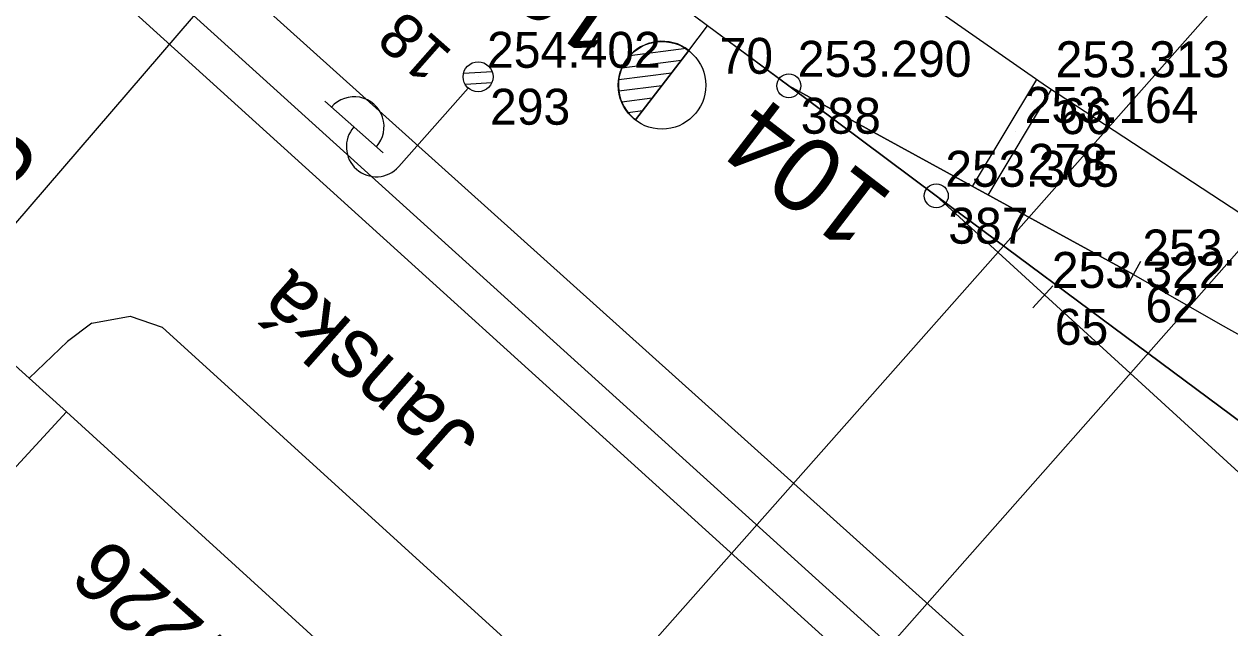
# Model space of a CAD drawing. Extents: x -496688 to -495455, y -1089309 to -1088026.
# Drawn here: x -496129.9 to -496089.64, y -1088578.21 to -1088558.06 of the extents above; entities that cross this region are included whole.
import ezdxf

# ---------------------------------------------------------------- set-up
doc = ezdxf.new("R2010")
doc.units = 0
for name, color, linetype in [('Vrstva 1', 7, 'Continuous'), ('Vrstva 17', 7, 'Continuous'), ('Vrstva 2', 7, 'Continuous'), ('Vrstva 23', 7, 'Continuous'), ('Vrstva 25', 7, 'Continuous'), ('Vrstva 53', 7, 'Continuous'), ('Vrstva 55', 7, 'Continuous'), ('Vrstva 57', 7, 'Continuous'), ('Vrstva 6', 7, 'Continuous'), ('Vrstva 60', 7, 'Continuous'), ('Vrstva 61', 7, 'Continuous'), ('Vrstva 7', 7, 'Continuous')]:
    doc.layers.add(name, color=color, linetype=linetype)

msp = doc.modelspace()

# ---------------------------------------------------------------- linework, layer by layer
at = {"layer": 'Vrstva 1'}
for points in [[(-496084.463, -1088574.911), (-496099.443, -1088563.786), (-496104.369, -1088560.115), (-496107.079, -1088558.115), (-496114.808, -1088552.356), (-496123.542, -1088545.463), (-496128.839, -1088540.929), (-496131.495, -1088538.579)], [(-496120.36, -1088541.773), (-496107.252, -1088552.116), (-496095.758, -1088560.128), (-496088.307, -1088565.016), (-496076.368, -1088572.308), (-496063.641, -1088579.453)], [(-496092.861, -1088566.414), (-496104.369, -1088560.115)], [(-496085.454, -1088576.574), (-496099.443, -1088563.786)], [(-496092.861, -1088566.414), (-496089.968, -1088568.076), (-496077.902, -1088574.814), (-496065.173, -1088580.858)]]:
    msp.add_lwpolyline(points, dxfattribs=at)
at = {"layer": 'Vrstva 17'}
msp.add_lwpolyline([(-496008.397, -1088665.951), (-496014.409, -1088657.761), (-496023.067, -1088646.276), (-496027.294, -1088642.439), (-496042.866, -1088628.504), (-496063.314, -1088610.129), (-496090.785, -1088585.443), (-496123.862, -1088555.707), (-496127.206, -1088552.748), (-496136.794, -1088544.006), (-496152.301, -1088530.524)], dxfattribs=at)
at = {"layer": 'Vrstva 2'}
for p, q in [((-496107.703, -1088558.932), (-496107.079, -1088558.115)), ((-496107.798, -1088558.871), (-496109.68, -1088559.117)), ((-496109.487, -1088561.253), (-496107.704, -1088558.932)), ((-496107.703, -1088558.933), (-496109.487, -1088561.253)), ((-496107.704, -1088558.932), (-496107.703, -1088558.933)), ((-496107.962, -1088559.27), (-496109.944, -1088559.53)), ((-496108.285, -1088559.69), (-496110.046, -1088559.921)), ((-496108.61, -1088560.111), (-496110.041, -1088560.298)), ((-496108.932, -1088560.531), (-496109.939, -1088560.663)), ((-496109.256, -1088560.952), (-496109.728, -1088561.015)), ((-496092.621, -1088565.975), (-496093.101, -1088566.853)), ((-496095.548, -1088566.793), (-496096.222, -1088567.531))]:
    msp.add_line(p, q, dxfattribs=at)
for points in [[(-496114.808, -1088552.356), (-496104.369, -1088560.115), (-496099.443, -1088563.786), (-496084.463, -1088574.911)], [(-496104.369, -1088560.115), (-496092.861, -1088566.414)], [(-496099.443, -1088563.786), (-496085.454, -1088576.574)]]:
    msp.add_lwpolyline(points, dxfattribs=at)
for centre, radius in [((-496108.601, -1088560.099), 1.462), ((-496104.369, -1088560.115), 0.4), ((-496099.443, -1088563.786), 0.4)]:
    msp.add_circle(centre, radius, dxfattribs=at)
msp.add_arc((-496108.595, -1088560.093), 1.464, 52.4918, 232.4526, dxfattribs=at)
at = {"layer": 'Vrstva 23'}
for p, q in [((-496135.11, -1088578.17), (-496128.48, -1088571)), ((-496128.48, -1088571), (-496115.61, -1088582.72))]:
    msp.add_line(p, q, dxfattribs=at)
at = {"layer": 'Vrstva 25'}
for p, q in [((-496114.275, -1088559.645), (-496115.23, -1088559.704)), ((-496115.074, -1088560.189), (-496117.39, -1088562.813)), ((-496114.288, -1088560.021), (-496115.166, -1088560.076)), ((-496117.915, -1088562.349), (-496119.864, -1088560.629))]:
    msp.add_line(p, q, dxfattribs=at)
msp.add_circle((-496114.743, -1088559.814), 0.5, dxfattribs=at)
msp.add_circle((-496114.743, -1088559.814), 0.5, dxfattribs=at)
for centre, start, end in [((-496118.881, -1088561.48), 317.8602, 139.2654), ((-496118.14, -1088562.151), 138.5628, 318.5628)]:
    msp.add_arc(centre, 1, start, end, dxfattribs=at)
at = {"layer": 'Vrstva 53'}
msp.add_lwpolyline([(-496006.16, -1088672.1), (-496009.66, -1088673.61), (-496019.34, -1088652.65), (-496125.77, -1088556.38), (-496187.85, -1088499.89), (-496224.3, -1088466.84), (-496274.7, -1088421.37), (-496308.3, -1088391.23), (-496341.24, -1088361.35), (-496344.49, -1088357.55), (-496352.49, -1088347.86), (-496352.14, -1088346.56), (-496371.02, -1088328.7), (-496406.7, -1088297.06), (-496406.34, -1088296.61), (-496407.86, -1088294.92), (-496408.29, -1088292.38), (-496407.56, -1088290.4), (-496405.24, -1088287.91)], dxfattribs=at)
at = {"layer": 'Vrstva 55'}
for p, q in [((-496126.78, -1088557.15), (-496029.94, -1088644.88)), ((-496133.31, -1088566.68), (-496129.73, -1088569.87)), ((-496127.64, -1088568.04), (-496126.36, -1088567.8)), ((-496126.36, -1088567.8), (-496125.29, -1088568.17)), ((-496127.64, -1088568.04), (-496128.45, -1088568.65)), ((-496125.29, -1088568.17), (-496034.28, -1088650.92)), ((-496128.45, -1088568.65), (-496129.73, -1088569.87)), ((-496128.48, -1088571), (-496129.73, -1088569.87))]:
    msp.add_line(p, q, dxfattribs=at)
at = {"layer": 'Vrstva 6'}
for p, q in [((-496140.088, -1088576.218), (-496089.693, -1088517.606)), ((-496121.951, -1088593.436), (-496063.848, -1088527.764)), ((-496117.064, -1088597.014), (-496078.048, -1088552.813))]:
    msp.add_line(p, q, dxfattribs=at)
at = {"layer": 'Vrstva 60'}
for p, q in [((-496107.079, -1088558.115), (-496107.079, -1088558.115)), ((-496107.079, -1088558.115), (-496107.079, -1088558.115)), ((-496114.743, -1088559.814), (-496114.743, -1088559.814)), ((-496114.743, -1088559.814), (-496114.743, -1088559.814)), ((-496104.369, -1088560.115), (-496104.369, -1088560.115)), ((-496104.369, -1088560.115), (-496104.369, -1088560.115)), ((-496095.758, -1088560.128), (-496095.758, -1088560.128)), ((-496095.758, -1088560.128), (-496095.758, -1088560.128)), ((-496096.79, -1088561.653), (-496096.79, -1088561.653)), ((-496096.79, -1088561.653), (-496096.79, -1088561.653)), ((-496099.443, -1088563.786), (-496099.443, -1088563.786)), ((-496099.443, -1088563.786), (-496099.443, -1088563.786)), ((-496092.861, -1088566.414), (-496092.861, -1088566.414)), ((-496092.861, -1088566.414), (-496092.861, -1088566.414)), ((-496095.885, -1088567.162), (-496095.885, -1088567.162)), ((-496095.885, -1088567.162), (-496095.885, -1088567.162)), ((-496089.968, -1088568.076), (-496089.968, -1088568.076)), ((-496089.968, -1088568.076), (-496089.968, -1088568.076))]:
    msp.add_line(p, q, dxfattribs=at)
at = {"layer": 'Vrstva 7'}
for p, q in [((-496098.233, -1088563.473), (-496096.091, -1088559.905)), ((-496097.706, -1088563.762), (-496095.591, -1088560.24))]:
    msp.add_line(p, q, dxfattribs=at)

# ---------------------------------------------------------------- texts
at = {"layer": 'Vrstva 2'}
for s, rotation, p in [('105', 145.1212, (-496109.397, -1088557.3)), ('104', 142.4728, (-496100.799, -1088563.794))]:
    msp.add_text(s, height=2.5, rotation=rotation, dxfattribs=at).set_placement(p)
at = {"layer": 'Vrstva 25'}
msp.add_text('18', height=1.5, rotation=138.5628, dxfattribs=at).set_placement((-496115.545, -1088559.012))
at = {"layer": 'Vrstva 57'}
for s, rotation, p in [('Janská', 138.4179, (-496114.64, -1088571.81)), ('2702/226', 138.4632, (-496118.772, -1088582.529))]:
    msp.add_text(s, height=2, rotation=rotation, dxfattribs=at).set_placement(p)
at = {"layer": 'Vrstva 6'}
msp.add_text('km 289,758', height=2.5, rotation=49.3105, dxfattribs=at).set_placement((-496140.697, -1088575.559))
at = {"layer": 'Vrstva 60'}
for s, p in [('70', (-496106.679, -1088559.715)), ('70', (-496106.679, -1088559.715)), ('293', (-496114.343, -1088561.414)), ('293', (-496114.343, -1088561.414)), ('388', (-496103.969, -1088561.715)), ('388', (-496103.969, -1088561.715)), ('66', (-496095.358, -1088561.728)), ('66', (-496095.358, -1088561.728)), ('278', (-496096.39, -1088563.253)), ('278', (-496096.39, -1088563.253)), ('387', (-496099.043, -1088565.386)), ('387', (-496099.043, -1088565.386)), ('62', (-496092.461, -1088568.014)), ('62', (-496092.461, -1088568.014)), ('65', (-496095.485, -1088568.762)), ('65', (-496095.485, -1088568.762))]:
    msp.add_text(s, height=1.2, dxfattribs=at).set_placement(p)
at = {"layer": 'Vrstva 61'}
for s, p in [('254.402', (-496114.443, -1088559.514)), ('254.402', (-496114.443, -1088559.514)), ('253.290', (-496104.069, -1088559.815)), ('253.290', (-496104.069, -1088559.815)), ('253.313', (-496095.458, -1088559.828)), ('253.313', (-496095.458, -1088559.828)), ('253.164', (-496096.49, -1088561.353)), ('253.164', (-496096.49, -1088561.353)), ('253.305', (-496099.143, -1088563.486)), ('253.305', (-496099.143, -1088563.486)), ('253.286', (-496092.561, -1088566.114)), ('253.286', (-496092.561, -1088566.114)), ('253.322', (-496095.585, -1088566.862)), ('253.322', (-496095.585, -1088566.862))]:
    msp.add_text(s, height=1.2, dxfattribs=at).set_placement(p)

doc.saveas('drawing.dxf')
